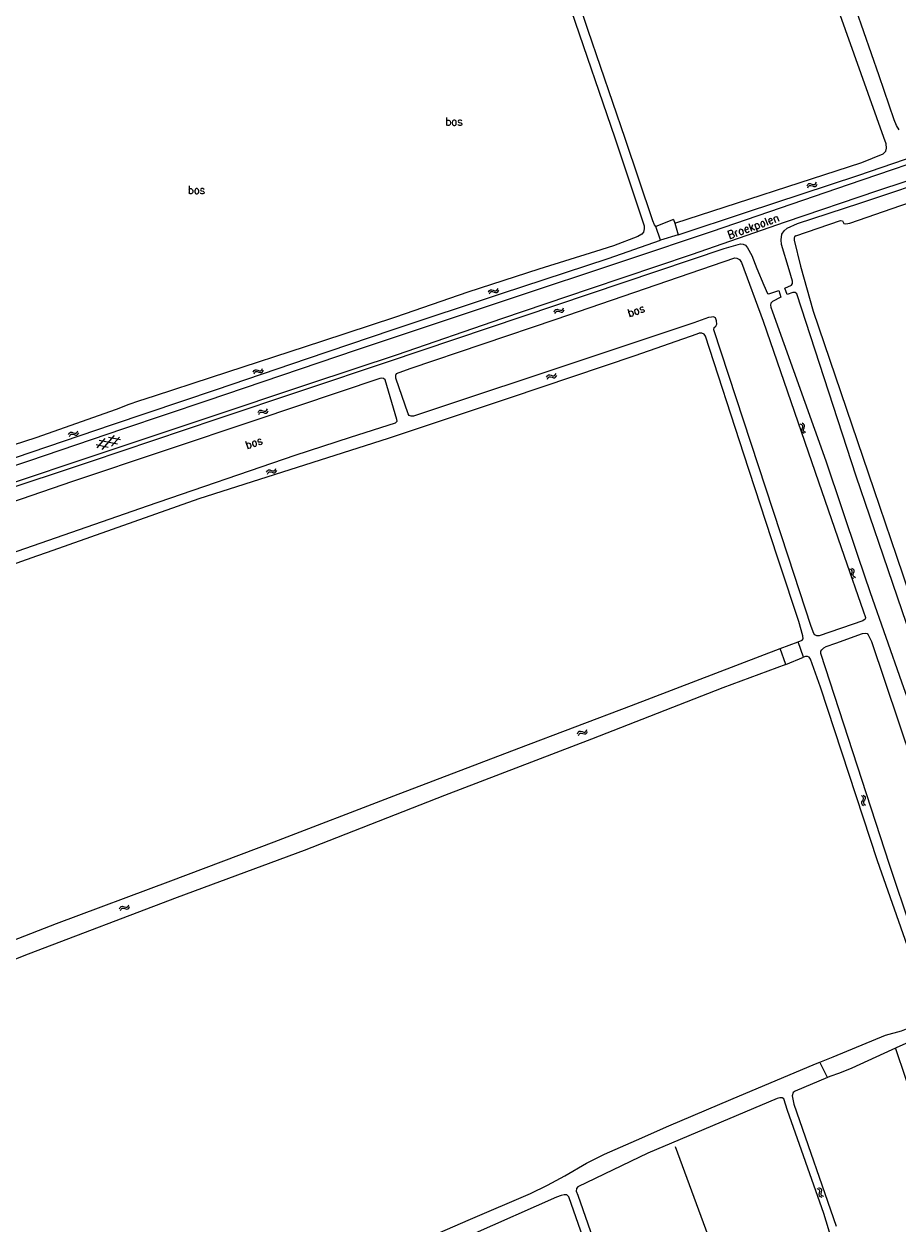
# Model space of a CAD drawing. Header units: metres. Extents: x 189705 to 199106, y 581686 to 588448.
# Tile 360 of 555: x 194737 to 194954, y 587834 to 588132. Entities that reach past the tile are written whole.
import ezdxf

# ---------------------------------------------------------------- set-up
doc = ezdxf.new("R2010")
doc.units = ezdxf.units.M
doc.layers.add('B-WA-OG-GBKN-G', color=7, linetype='Continuous', lineweight=18)
doc.styles.add('Style-STANDARD', font='STANDARD.shx')

msp = doc.modelspace()

# ---------------------------------------------------------------- linework, layer by layer
at = {"layer": 'B-WA-OG-GBKN-G'}
for p, q in [((194931.708, 588091.996), (194931.9, 588092.355)), ((194931.887, 588091.533), (194932.081, 588091.891)), ((194931.9, 588092.355), (194932.147, 588092.569)), ((194932.081, 588091.891), (194932.331, 588092.103)), ((194932.147, 588092.569), (194932.486, 588092.583)), ((194932.331, 588092.103), (194932.657, 588092.117)), ((194932.486, 588092.583), (194932.87, 588092.45)), ((194932.657, 588092.117), (194933.051, 588091.988)), ((194932.87, 588092.45), (194933.257, 588092.318)), ((194933.051, 588091.988), (194933.436, 588091.853)), ((194933.257, 588092.318), (194933.586, 588092.329)), ((194933.436, 588091.853), (194933.765, 588091.863)), ((194933.586, 588092.329), (194933.843, 588092.546)), ((194933.765, 588091.863), (194934.022, 588092.082)), ((194933.843, 588092.546), (194934.037, 588092.906)), ((194934.022, 588092.082), (194934.216, 588092.442)), ((194852.655, 588065.618), (194852.844, 588065.979)), ((194852.837, 588065.156), (194853.029, 588065.515)), ((194852.844, 588065.979), (194853.091, 588066.194)), ((194853.029, 588065.515), (194853.278, 588065.729)), ((194853.091, 588066.194), (194853.429, 588066.21)), ((194853.278, 588065.729), (194853.604, 588065.745)), ((194853.429, 588066.21), (194853.814, 588066.079)), ((194853.604, 588065.745), (194853.998, 588065.618)), ((194853.814, 588066.079), (194854.202, 588065.95)), ((194853.998, 588065.618), (194854.384, 588065.485)), ((194854.202, 588065.95), (194854.53, 588065.962)), ((194854.384, 588065.485), (194854.713, 588065.498)), ((194854.53, 588065.962), (194854.786, 588066.181)), ((194854.713, 588065.498), (194854.968, 588065.719)), ((194854.786, 588066.181), (194854.978, 588066.542)), ((194854.968, 588065.719), (194855.16, 588066.08)), ((194868.929, 588060.748), (194869.116, 588061.11)), ((194869.116, 588061.11), (194869.36, 588061.327)), ((194869.304, 588060.648), (194869.551, 588060.864)), ((194869.36, 588061.327), (194869.699, 588061.346)), ((194869.551, 588060.864), (194869.877, 588060.883)), ((194869.699, 588061.346), (194870.085, 588061.219)), ((194869.877, 588060.883), (194870.273, 588060.759)), ((194870.085, 588061.219), (194870.473, 588061.092)), ((194870.473, 588061.092), (194870.802, 588061.108)), ((194870.802, 588061.108), (194871.056, 588061.328)), ((194870.988, 588060.645), (194871.242, 588060.868)), ((194871.056, 588061.328), (194871.244, 588061.691)), ((194871.242, 588060.868), (194871.43, 588061.23)), ((194869.115, 588060.287), (194869.304, 588060.648)), ((194870.273, 588060.759), (194870.66, 588060.63)), ((194870.66, 588060.63), (194870.988, 588060.645)), ((194794.214, 588045.732), (194794.402, 588046.093)), ((194794.402, 588046.093), (194794.647, 588046.31)), ((194794.647, 588046.31), (194794.985, 588046.327)), ((194794.985, 588046.327), (194795.371, 588046.198)), ((194795.371, 588046.198), (194795.759, 588046.07)), ((194795.759, 588046.07), (194796.088, 588046.084)), ((194796.088, 588046.084), (194796.343, 588046.304)), ((194796.343, 588046.304), (194796.533, 588046.666)), ((194796.527, 588045.842), (194796.716, 588046.204)), ((194794.397, 588045.27), (194794.588, 588045.631)), ((194794.588, 588045.631), (194794.836, 588045.846)), ((194794.836, 588045.846), (194795.162, 588045.863)), ((194795.162, 588045.863), (194795.557, 588045.737)), ((194795.557, 588045.737), (194795.943, 588045.606)), ((194795.943, 588045.606), (194796.272, 588045.621)), ((194796.272, 588045.621), (194796.527, 588045.842)), ((194867.052, 588044.477), (194867.242, 588044.837)), ((194867.232, 588044.014), (194867.425, 588044.373)), ((194867.242, 588044.837), (194867.49, 588045.052)), ((194867.425, 588044.373), (194867.675, 588044.586)), ((194867.49, 588045.052), (194867.828, 588045.067)), ((194867.675, 588044.586), (194868.001, 588044.601)), ((194867.828, 588045.067), (194868.213, 588044.935)), ((194868.001, 588044.601), (194868.395, 588044.473)), ((194868.213, 588044.935), (194868.6, 588044.804)), ((194868.395, 588044.473), (194868.781, 588044.339)), ((194868.6, 588044.804), (194868.929, 588044.816)), ((194868.781, 588044.339), (194869.11, 588044.351)), ((194868.929, 588044.816), (194869.185, 588045.033)), ((194869.11, 588044.351), (194869.366, 588044.57)), ((194869.185, 588045.033), (194869.378, 588045.394)), ((194869.366, 588044.57), (194869.558, 588044.931)), ((194795.386, 588035.674), (194795.576, 588036.034)), ((194795.566, 588035.211), (194795.759, 588035.57)), ((194795.576, 588036.034), (194795.824, 588036.249)), ((194795.759, 588035.57), (194796.009, 588035.783)), ((194795.824, 588036.249), (194796.162, 588036.264)), ((194796.009, 588035.783), (194796.335, 588035.798)), ((194796.162, 588036.264), (194796.547, 588036.132)), ((194796.335, 588035.798), (194796.729, 588035.67)), ((194796.547, 588036.132), (194796.934, 588036.001)), ((194796.729, 588035.67), (194797.115, 588035.536)), ((194796.934, 588036.001), (194797.263, 588036.013)), ((194797.115, 588035.536), (194797.444, 588035.548)), ((194797.263, 588036.013), (194797.519, 588036.23)), ((194797.444, 588035.548), (194797.7, 588035.767)), ((194797.519, 588036.23), (194797.712, 588036.591)), ((194797.7, 588035.767), (194797.892, 588036.128)), ((194750.485, 588030.783), (194750.674, 588031.146)), ((194930.402, 588032.647), (194930.039, 588032.835)), ((194930.386, 588031.289), (194930.513, 588031.676)), ((194930.405, 588030.951), (194930.386, 588031.289)), ((194930.623, 588032.393), (194930.402, 588032.647)), ((194930.862, 588032.833), (194930.499, 588033.021)), ((194930.513, 588031.676), (194930.639, 588032.064)), ((194930.639, 588032.064), (194930.623, 588032.393)), ((194930.849, 588031.468), (194930.973, 588031.864)), ((194930.868, 588031.143), (194930.849, 588031.468)), ((194931.085, 588032.58), (194930.862, 588032.833)), ((194931.084, 588030.896), (194930.868, 588031.143)), ((194930.973, 588031.864), (194931.101, 588032.251)), ((194931.101, 588032.251), (194931.085, 588032.58)), ((194748.358, 588030.205), (194748.544, 588030.567)), ((194748.543, 588029.744), (194748.732, 588030.105)), ((194748.544, 588030.567), (194748.789, 588030.784)), ((194748.732, 588030.105), (194748.98, 588030.321)), ((194748.789, 588030.784), (194749.128, 588030.802)), ((194748.98, 588030.321), (194749.305, 588030.339)), ((194749.128, 588030.802), (194749.514, 588030.675)), ((194749.305, 588030.339), (194749.701, 588030.215)), ((194749.514, 588030.675), (194749.902, 588030.548)), ((194749.701, 588030.215), (194750.088, 588030.085)), ((194749.902, 588030.548), (194750.231, 588030.563)), ((194750.088, 588030.085), (194750.417, 588030.1)), ((194750.231, 588030.563), (194750.485, 588030.783)), ((194750.417, 588030.1), (194750.67, 588030.322)), ((194750.67, 588030.322), (194750.859, 588030.685)), ((194755.43, 588026.932), (194757.452, 588029.216)), ((194760.481, 588027.805), (194755.977, 588028.723)), ((194756.704, 588026.543), (194759.752, 588029.985)), ((194761.263, 588028.88), (194758.272, 588029.49)), ((194759.002, 588027.31), (194761.025, 588029.594)), ((194930.623, 588030.707), (194930.405, 588030.951)), ((194930.985, 588030.521), (194930.623, 588030.707)), ((194931.446, 588030.707), (194931.084, 588030.896)), ((194758.18, 588027.036), (194755.191, 588027.646)), ((194797.526, 588020.854), (194797.716, 588021.214)), ((194797.707, 588020.391), (194797.899, 588020.75)), ((194797.716, 588021.214), (194797.963, 588021.429)), ((194797.899, 588020.75), (194798.149, 588020.964)), ((194797.963, 588021.429), (194798.301, 588021.444)), ((194798.149, 588020.964), (194798.474, 588020.979)), ((194798.301, 588021.444), (194798.686, 588021.313)), ((194798.474, 588020.979), (194798.869, 588020.851)), ((194798.686, 588021.313), (194799.073, 588021.182)), ((194798.869, 588020.851), (194799.255, 588020.718)), ((194799.073, 588021.182), (194799.402, 588021.194)), ((194799.255, 588020.718), (194799.583, 588020.73)), ((194799.402, 588021.194), (194799.658, 588021.412)), ((194799.583, 588020.73), (194799.839, 588020.95)), ((194799.658, 588021.412), (194799.85, 588021.773)), ((194799.839, 588020.95), (194800.031, 588021.311)), ((194942.707, 587996.59), (194942.344, 587996.778)), ((194942.689, 587995.233), (194942.816, 587995.619)), ((194942.708, 587994.894), (194942.689, 587995.233)), ((194942.927, 587996.336), (194942.707, 587996.59)), ((194943.167, 587996.776), (194942.805, 587996.964)), ((194942.816, 587995.619), (194942.943, 587996.007)), ((194942.943, 587996.007), (194942.927, 587996.336)), ((194943.152, 587995.411), (194943.276, 587995.807)), ((194943.171, 587995.085), (194943.152, 587995.411)), ((194943.39, 587996.522), (194943.167, 587996.776)), ((194943.276, 587995.807), (194943.405, 587996.194)), ((194943.405, 587996.194), (194943.39, 587996.522)), ((194942.925, 587994.65), (194942.708, 587994.894)), ((194943.287, 587994.463), (194942.925, 587994.65)), ((194943.387, 587994.838), (194943.171, 587995.085)), ((194943.748, 587994.649), (194943.387, 587994.838)), ((194874.909, 587956.271), (194875.147, 587956.495)), ((194875.147, 587956.495), (194875.484, 587956.524)), ((194875.484, 587956.524), (194875.874, 587956.408)), ((194876.594, 587956.318), (194876.842, 587956.546)), ((194876.842, 587956.546), (194877.019, 587956.915)), ((194877.041, 587956.092), (194877.218, 587956.46)), ((194874.733, 587955.903), (194874.909, 587956.271)), ((194874.932, 587955.448), (194875.11, 587955.815)), ((194875.11, 587955.815), (194875.351, 587956.038)), ((194875.351, 587956.038), (194875.676, 587956.066)), ((194875.676, 587956.066), (194876.075, 587955.954)), ((194875.874, 587956.408), (194876.266, 587956.293)), ((194876.075, 587955.954), (194876.466, 587955.836)), ((194876.266, 587956.293), (194876.594, 587956.318)), ((194876.466, 587955.836), (194876.794, 587955.862)), ((194876.794, 587955.862), (194877.041, 587956.092)), ((194945.197, 587940.519), (194945.518, 587940.268)), ((194945.257, 587938.938), (194945.214, 587938.611)), ((194945.214, 587938.611), (194945.387, 587938.322)), ((194945.454, 587939.295), (194945.257, 587938.938)), ((194945.647, 587939.662), (194945.454, 587939.295)), ((194945.518, 587940.268), (194945.686, 587939.986)), ((194945.686, 587939.986), (194945.647, 587939.662)), ((194945.683, 587940.619), (194946.006, 587940.371)), ((194945.746, 587939.038), (194945.702, 587938.712)), ((194945.702, 587938.712), (194945.874, 587938.423)), ((194945.94, 587939.398), (194945.746, 587939.038)), ((194946.134, 587939.755), (194945.94, 587939.398)), ((194946.006, 587940.371), (194946.176, 587940.091)), ((194946.176, 587940.091), (194946.134, 587939.755)), ((194945.387, 587938.322), (194945.711, 587938.072)), ((194945.874, 587938.423), (194946.197, 587938.172)), ((194761.005, 587912.388), (194761.179, 587912.756)), ((194761.179, 587912.756), (194761.416, 587912.981)), ((194761.206, 587911.934), (194761.383, 587912.301)), ((194761.383, 587912.301), (194761.623, 587912.525)), ((194761.416, 587912.981), (194761.754, 587913.012)), ((194761.623, 587912.525), (194761.947, 587912.555)), ((194761.754, 587913.012), (194762.144, 587912.897)), ((194761.947, 587912.555), (194762.347, 587912.444)), ((194762.144, 587912.897), (194762.536, 587912.783)), ((194762.347, 587912.444), (194762.738, 587912.327)), ((194762.536, 587912.783), (194762.865, 587912.81)), ((194762.738, 587912.327), (194763.066, 587912.354)), ((194762.865, 587912.81), (194763.111, 587913.039)), ((194763.066, 587912.354), (194763.312, 587912.585)), ((194763.111, 587913.039), (194763.287, 587913.408)), ((194763.312, 587912.585), (194763.488, 587912.954)), ((194934.567, 587843.16), (194934.95, 587843.021)), ((194934.133, 587842.917), (194934.515, 587842.775)), ((194934.515, 587842.775), (194934.761, 587842.558)), ((194934.748, 587841.829), (194934.669, 587841.428)), ((194934.669, 587841.428), (194934.727, 587841.104)), ((194934.727, 587841.104), (194934.98, 587840.881)), ((194934.821, 587842.237), (194934.748, 587841.829)), ((194934.761, 587842.558), (194934.821, 587842.237)), ((194934.95, 587843.021), (194935.196, 587842.806)), ((194934.98, 587840.881), (194935.363, 587840.74)), ((194935.181, 587842.073), (194935.104, 587841.672)), ((194935.104, 587841.672), (194935.162, 587841.348)), ((194935.162, 587841.348), (194935.413, 587841.124)), ((194935.258, 587842.473), (194935.181, 587842.073)), ((194935.196, 587842.806), (194935.258, 587842.473)), ((194935.413, 587841.124), (194935.797, 587840.983))]:
    msp.add_line(p, q, dxfattribs=at)
at = {"layer": 'B-WA-OG-GBKN-G', "flags": 128}
for points in [[(194954.571, 588105.904), (194953.905, 588107.038), (194953.303, 588108.443), (194949.598, 588119.358), (194942.041, 588141.252), (194935.514, 588160.758), (194925.836, 588189.51), (194923.286, 588197.252), (194923.124, 588198.062), (194923.117, 588199.179), (194923.333, 588200.076), (194923.638, 588200.665), (194924.22, 588201.217), (194924.878, 588201.63), (194926.926, 588202.511), (194942.895, 588207.673), (194961.334, 588213.503)], [(194894.195, 588081.894), (194893.813, 588082.319), (194893.402, 588083.313), (194886.528, 588103.787), (194877.331, 588130.637), (194868.714, 588156.387), (194861.949, 588175.926), (194861.33, 588177.912), (194861.289, 588178.628), (194861.399, 588179.161), (194861.699, 588179.663), (194862.167, 588180.086), (194863.246, 588180.63), (194868.156, 588182.405), (194889.512, 588189.699), (194916.792, 588198.622), (194917.463, 588198.729), (194918.046, 588198.599), (194918.447, 588198.229), (194918.815, 588197.286), (194923.114, 588184.646), (194931.199, 588159.703), (194939.499, 588135.671)], [(194873.163, 588135.599), (194883.962, 588103.931), (194891.241, 588082.046), (194891.285, 588081.341), (194891.098, 588080.52), (194890.656, 588080.021), (194889.704, 588079.435), (194883.612, 588077.142), (194879.17, 588075.722), (194865.105, 588071.335), (194847.455, 588065.606), (194829.51, 588059.398), (194811.185, 588053.305), (194783.762, 588044.395), (194769.627, 588039.737), (194765.74, 588038.52), (194763.318, 588037.724), (194760.125, 588036.465), (194740.192, 588029.445), (194715.291, 588021.387)], [(194898.845, 588082.768), (194945.286, 588097.797), (194950.628, 588099.93), (194951.312, 588100.608), (194951.458, 588101.351), (194951.321, 588102.412), (194950.743, 588104.045), (194939.499, 588135.671)], [(195000, 588112.124), (194967.625, 588101.005), (194941.938, 588092.237), (194908.166, 588080.69), (194886.859, 588073.532), (194856.977, 588063.629), (194819.753, 588051.153), (194782.712, 588038.632), (194761.978, 588031.605), (194738.37, 588023.636), (194707.821, 588013.37), (194678.336, 588003.515), (194667.59, 588000)], [(194899.717, 588079.807), (194916.665, 588085.504), (194944.303, 588094.594), (194967.984, 588102.714), (194989.01, 588109.693)], [(194679.233, 588000), (194692.205, 588004.191), (194708.333, 588009.547), (194733.177, 588017.82), (194754.492, 588024.939), (194782.256, 588034.226), (194808.293, 588042.938), (194829.999, 588050.149), (194855.948, 588059.044), (194877.963, 588066.519), (194902.984, 588074.968), (194926.371, 588083.061), (194949.313, 588090.845), (194975.66, 588099.52), (195000, 588107.848)], [(194927.293, 588071.131), (194925.366, 588077.473), (194925.248, 588078.575), (194925.484, 588080.033), (194925.995, 588080.86), (194926.782, 588081.49), (194929.377, 588082.632), (194944.816, 588087.737), (194966.098, 588094.842), (194983.687, 588100.693), (195000, 588106.359)], [(194928.944, 588079.597), (194940.029, 588083.403), (194940.473, 588083.286), (194940.848, 588082.642), (194941.324, 588082.591), (194942.328, 588082.701), (194955.032, 588087.129), (194971.354, 588092.734), (194989.536, 588098.973), (195000, 588102.613)], [(194898.59, 588083.632), (194894.195, 588081.894)], [(194895.299, 588078.544), (194894.195, 588081.894)], [(194898.59, 588083.632), (194898.845, 588082.768)], [(194898.845, 588082.768), (194899.717, 588079.807)], [(194899.717, 588079.807), (194895.299, 588078.544)], [(194928.944, 588079.597), (194928.629, 588079.439), (194928.511, 588079.045), (194928.472, 588078.533), (194930.045, 588072.074)], [(194661.55, 588000), (194662.984, 588000.566), (194673.399, 588003.928), (194687.802, 588008.695), (194710.981, 588016.479), (194735.21, 588024.49), (194759.229, 588032.739), (194785.092, 588041.44), (194807.701, 588049.1), (194828.665, 588056.278), (194855.864, 588065.299), (194882.359, 588073.938), (194895.299, 588078.544)], [(194729.528, 588015.524), (194753.757, 588023.505), (194785.233, 588034.129), (194827.76, 588048.352), (194911.167, 588076.438), (194915.151, 588077.605), (194915.888, 588077.541), (194916.425, 588077.248), (194916.917, 588076.604), (194917.993, 588074.698), (194919.28, 588071.492), (194921.006, 588067.326), (194921.856, 588065.296), (194922.234, 588065.222), (194924.678, 588065.969), (194925.201, 588064.335), (194923.113, 588063.303), (194922.758, 588062.886), (194922.627, 588062.375), (194922.741, 588061.847), (194923.157, 588060.685), (194936.349, 588023.68), (194944.322, 588000)], [(194927.015, 588000), (194908.601, 588056.23), (194908.642, 588056.819), (194909.023, 588057.14), (194909.316, 588057.614), (194909.255, 588058.5), (194908.996, 588059.204), (194908.498, 588059.433), (194907.955, 588059.403), (194907.222, 588059.263), (194903.619, 588058.008), (194878.517, 588049.62), (194834.002, 588034.789), (194833.375, 588034.79), (194832.876, 588034.978), (194832.644, 588035.328), (194829.645, 588044.267), (194829.634, 588044.975), (194829.804, 588045.374), (194833.172, 588046.667), (194869.427, 588058.887), (194913.754, 588074.085), (194914.267, 588074.062), (194914.941, 588073.713), (194915.423, 588072.965), (194920.818, 588058.412), (194934.545, 588018.457), (194940.941, 588000)], [(194950.676, 588000), (194943.883, 588019.873), (194929.184, 588065.149), (194928.759, 588065.509), (194928.142, 588065.527), (194926.814, 588065.017), (194926.228, 588066.613), (194927.839, 588067.373), (194928.087, 588067.785), (194928.076, 588068.325), (194927.293, 588071.131)], [(194930.045, 588072.074), (194933.203, 588060.87), (194948.314, 588016.577), (194953.926, 588000)], [(194924.261, 588000), (194915.99, 588025.313), (194906.514, 588054.676), (194906.168, 588055.193), (194905.602, 588055.43), (194904.963, 588055.416), (194904.342, 588055.141), (194888.951, 588049.745), (194857.954, 588039.349), (194827.733, 588029.265), (194780.718, 588014.21), (194743.019, 588000.943), (194740.369, 588000)], [(194829.485, 588033.136), (194829.917, 588033.552), (194829.851, 588033.974), (194826.924, 588043.782), (194826.521, 588044.165), (194826.051, 588044.247), (194825.63, 588044.181), (194794.859, 588033.811), (194749.285, 588018.565), (194698.001, 588000.879), (194695.282, 588000)], [(194732.025, 588000), (194767.906, 588012.51), (194804.589, 588025.06), (194818.351, 588029.545), (194829.485, 588033.136)], [(194740.369, 588000), (194710.744, 587989.457), (194702.57, 587986.964), (194696.086, 587985.021), (194689.093, 587982.699), (194667.954, 587975.382), (194645.328, 587967.749), (194644.603, 587967.574), (194643.904, 587967.686), (194643.29, 587968.057), (194642.805, 587968.659), (194642.254, 587969.661), (194637.895, 587981.406), (194637.44, 587981.53), (194622.712, 587976.514), (194607.976, 587971.434), (194602.058, 587968.927)], [(194929.521, 587978.737), (194930.535, 587979.12), (194930.77, 587979.461), (194930.687, 587980.234), (194929.663, 587983.754), (194924.84, 587998.227), (194924.261, 588000)], [(194934.704, 587980.226), (194934.107, 587980.218), (194933.675, 587980.447), (194933.432, 587980.794), (194932.727, 587982.556), (194927.015, 588000)], [(194940.941, 588000), (194945.64, 587986.441), (194946.213, 587984.754), (194946.144, 587984.372), (194945.93, 587984.15), (194945.587, 587983.976), (194934.704, 587980.226)], [(194944.322, 588000), (194947.354, 587990.995), (194955.159, 587968.791), (194957.361, 587962.498), (194961.429, 587949.535), (194969.066, 587927.329), (194975.097, 587910.568)], [(194953.926, 588000), (194967.334, 587960.39), (194971.574, 587947.321), (194971.51, 587946.754), (194971.324, 587946.222), (194970.459, 587945.758), (194969.575, 587945.757), (194968.961, 587946.119), (194968.616, 587946.948), (194967.668, 587949.948), (194959.863, 587973.122), (194950.676, 588000)], [(194962.976, 587891.235), (194952.215, 587923.424), (194935.151, 587975.805), (194935.168, 587976.373), (194935.374, 587976.757), (194935.84, 587977.216), (194936.488, 587977.591), (194938.831, 587978.4), (194945.479, 587980.769), (194946.237, 587980.89), (194946.657, 587980.768), (194946.922, 587980.493), (194947.696, 587978.826), (194957.784, 587948.752)], [(194925.06, 587977.104), (194929.521, 587978.737)], [(194930.802, 587974.941), (194929.521, 587978.737)], [(194591.51, 587850.796), (194611.678, 587857.912), (194647.013, 587871.17), (194684.507, 587885.488), (194712.734, 587896.109), (194745.382, 587908.705), (194773.714, 587919.356), (194799.381, 587929.048), (194829.108, 587940.497), (194860.132, 587952.31), (194888.135, 587962.863), (194925.06, 587977.104)], [(194926.451, 587973.099), (194925.06, 587977.104)], [(194926.451, 587973.099), (194930.802, 587974.941)], [(194934.895, 587874.278), (194938.182, 587875.618), (194951.222, 587881.03), (194955.129, 587882.107), (194961.755, 587884.76), (194962.291, 587885.157), (194962.414, 587885.668), (194962.39, 587886.285), (194962.177, 587887.371), (194960.856, 587891.123), (194949.232, 587924.271), (194935.011, 587967.469), (194932.569, 587974.388), (194932.253, 587974.896), (194931.802, 587975.042), (194931.332, 587975.052), (194930.802, 587974.941)], [(194926.451, 587973.099), (194910.824, 587967.263), (194878.203, 587954.532), (194841.717, 587940.584), (194806.826, 587926.876), (194775.294, 587915.189), (194738.285, 587901.104), (194709.397, 587889.687), (194684.451, 587880.661), (194652.581, 587868.533), (194621.54, 587856.565), (194591.265, 587845.326)], [(194981.13, 587883.459), (194979.477, 587887.978), (194979.184, 587888.261), (194978.687, 587888.425), (194978.049, 587888.352), (194977.17, 587888.021), (194954.713, 587878.297), (194942.792, 587872.795), (194939.804, 587871.524)], [(194986.786, 587779.782), (194980.875, 587796.951), (194973.755, 587817.973), (194965.769, 587841.89), (194958.591, 587863.374), (194953.732, 587877.569)], [(194780.005, 587805.263), (194784.413, 587807.153), (194815.351, 587821.033), (194848.108, 587835.286), (194863.076, 587841.677), (194867.272, 587843.728), (194871.557, 587846.085), (194876.937, 587849.196), (194881.438, 587851.453), (194889.348, 587854.882), (194897.361, 587858.512), (194912.813, 587865.052), (194933.847, 587873.851), (194934.895, 587874.278)], [(194936.808, 587870.481), (194934.895, 587874.278)], [(194936.808, 587870.481), (194928.785, 587867.122), (194928.292, 587866.754), (194928.048, 587865.921), (194928.441, 587863.871), (194938.934, 587833.542)], [(194937.327, 587870.698), (194936.808, 587870.481)], [(194939.804, 587871.524), (194937.327, 587870.698)], [(194937.848, 587830.15), (194935.858, 587836.711), (194926.87, 587862.263), (194925.921, 587865.151), (194925.566, 587865.455), (194924.963, 587865.452), (194924.253, 587865.253), (194892.179, 587851.687), (194874.779, 587843.34), (194874.487, 587842.899), (194874.42, 587842.226), (194874.757, 587841.208), (194879.781, 587826.984)], [(194934.082, 587772.486), (194928.983, 587782.295), (194923.785, 587791.304), (194919.072, 587799.246), (194918.36, 587800.823), (194913.647, 587813.708), (194906.558, 587832.765), (194899.074, 587853.23)], [(194883.728, 587808.834), (194872.56, 587840.808), (194872.065, 587841.302), (194871.392, 587841.349), (194870.634, 587841.2), (194869.526, 587840.742), (194848.53, 587831.457)]]:
    msp.add_lwpolyline(points, dxfattribs=at)

# ---------------------------------------------------------------- texts
at = {"layer": 'B-WA-OG-GBKN-G', "style": 'Style-STANDARD'}
for p in [(194841.893, 588106.993), (194777.943, 588089.985)]:
    msp.add_text('bos', height=2, dxfattribs=at).set_placement(p)
for s, rotation, p in [('Broekpolen', 19.86569, (194912.4, 588078.774)), ('bos', 18.72487, (194887.531, 588059.388)), ('bos', 18.30807, (194792.612, 588026.598))]:
    msp.add_text(s, height=2, rotation=rotation, dxfattribs=at).set_placement(p)

doc.saveas('drawing.dxf')
